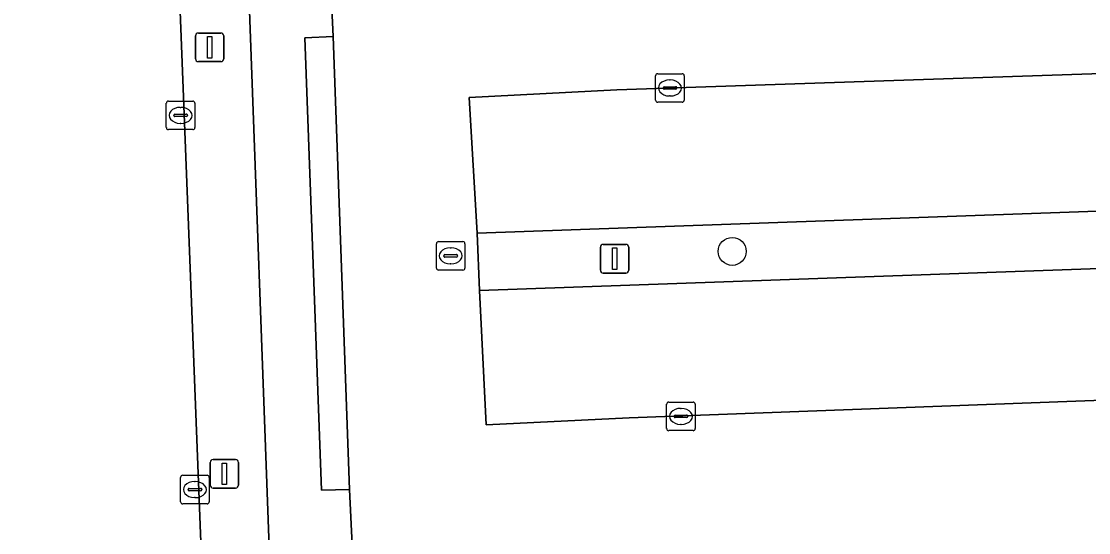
# Model space of a CAD drawing. Extents: x 160554 to 161248, y 385329 to 386506.
# Drawn here: x 161002.7 to 161040.05, y 386179.72 to 386197.61 of the extents above; entities that cross this region are included whole.
import ezdxf

# ---------------------------------------------------------------- set-up
doc = ezdxf.new("R2010")
doc.units = 0
for name, color, linetype in [('IMGEO_Boom', 7, 'Continuous'), ('IMGEO_Groenvoorziening', 7, 'Continuous'), ('IMGEO_Kolk', 7, 'Continuous'), ('IMGEO_Lichtmast', 7, 'Continuous'), ('IMGEO_Muur', 7, 'Continuous'), ('IMGEO_Parkeervlak_open', 7, 'Continuous'), ('IMGEO_Rijbaan_lokaal_open', 7, 'Continuous'), ('IMGEO_Terreindeel_halfverhard', 7, 'Continuous'), ('IMGEO_Voetpad_open', 7, 'Continuous')]:
    doc.layers.add(name, color=color, linetype=linetype)

msp = doc.modelspace()

# ---------------------------------------------------------------- linework, layer by layer
at = {"layer": 'IMGEO_Boom'}
msp.add_circle((161027.575, 386189.56), 0.489, dxfattribs=at)
at = {"layer": 'IMGEO_Groenvoorziening'}
for points in [[(161011.58, 386164.937), (161011.844, 386164.903), (161011.9, 386164.906), (161010.136, 386212.936)], [(161007.742, 386211.152), (161009.432, 386167.702)]]:
    msp.add_lwpolyline(points, dxfattribs=at)
at = {"layer": 'IMGEO_Kolk'}
for p, q in [((161024.896, 386194.852), (161024.896, 386195.704)), ((161024.971, 386195.778), (161025.823, 386195.778)), ((161025.897, 386195.704), (161025.897, 386194.852)), ((161025.198, 386195.321), (161025.596, 386195.321)), ((161025.384, 386195.558), (161025.409, 386195.558)), ((161025.155, 386195.272), (161025.155, 386195.284)), ((161025.593, 386195.235), (161025.195, 386195.235)), ((161025.407, 386194.998), (161025.382, 386194.998)), ((161025.639, 386195.284), (161025.639, 386195.272)), ((161007.775, 386193.894), (161007.775, 386194.746)), ((161007.85, 386194.82), (161008.702, 386194.82)), ((161008.263, 386194.6), (161008.288, 386194.6)), ((161008.776, 386194.746), (161008.776, 386193.894)), ((161025.823, 386194.778), (161024.971, 386194.778)), ((161008.034, 386194.314), (161008.034, 386194.326)), ((161008.472, 386194.277), (161008.074, 386194.277)), ((161008.077, 386194.363), (161008.475, 386194.363)), ((161008.518, 386194.326), (161008.518, 386194.314)), ((161008.702, 386193.82), (161007.85, 386193.82)), ((161008.286, 386194.04), (161008.261, 386194.04)), ((161017.224, 386188.977), (161017.224, 386189.829)), ((161017.299, 386189.903), (161018.151, 386189.903)), ((161018.225, 386189.829), (161018.225, 386188.977)), ((161017.483, 386189.397), (161017.483, 386189.409)), ((161017.921, 386189.36), (161017.523, 386189.36)), ((161017.526, 386189.446), (161017.924, 386189.446)), ((161017.712, 386189.683), (161017.737, 386189.683)), ((161017.967, 386189.409), (161017.967, 386189.397)), ((161017.735, 386189.123), (161017.71, 386189.123)), ((161018.151, 386188.903), (161017.299, 386188.903)), ((161025.282, 386183.36), (161025.282, 386184.212)), ((161025.357, 386184.286), (161026.209, 386184.286)), ((161026.283, 386184.212), (161026.283, 386183.36)), ((161025.541, 386183.78), (161025.541, 386183.792)), ((161025.979, 386183.743), (161025.581, 386183.743)), ((161025.584, 386183.829), (161025.982, 386183.829)), ((161025.77, 386184.066), (161025.795, 386184.066)), ((161026.025, 386183.792), (161026.025, 386183.78)), ((161025.793, 386183.506), (161025.768, 386183.506)), ((161026.209, 386183.286), (161025.357, 386183.286)), ((161008.275, 386180.797), (161008.275, 386181.649)), ((161008.35, 386181.723), (161009.202, 386181.723)), ((161008.763, 386181.503), (161008.788, 386181.503)), ((161009.276, 386181.649), (161009.276, 386180.797)), ((161008.534, 386181.217), (161008.534, 386181.229)), ((161008.972, 386181.18), (161008.574, 386181.18)), ((161008.577, 386181.266), (161008.975, 386181.266)), ((161009.018, 386181.229), (161009.018, 386181.217)), ((161008.786, 386180.943), (161008.761, 386180.943)), ((161009.202, 386180.723), (161008.35, 386180.723))]:
    msp.add_line(p, q, dxfattribs=at)
for points in [[(161024.896, 386194.852), (161024.896, 386195.704)], [(161024.971, 386195.778), (161025.823, 386195.778)], [(161025.897, 386195.704), (161025.897, 386194.852)], [(161007.775, 386193.894), (161007.775, 386194.746)], [(161007.85, 386194.82), (161008.702, 386194.82)], [(161008.776, 386194.746), (161008.776, 386193.894)], [(161025.823, 386194.778), (161024.971, 386194.778)], [(161008.702, 386193.82), (161007.85, 386193.82)], [(161017.224, 386188.977), (161017.224, 386189.829)], [(161017.299, 386189.903), (161018.151, 386189.903)], [(161018.225, 386189.829), (161018.225, 386188.977)], [(161018.151, 386188.903), (161017.299, 386188.903)], [(161025.282, 386183.36), (161025.282, 386184.212)], [(161025.357, 386184.286), (161026.209, 386184.286)], [(161026.283, 386184.212), (161026.283, 386183.36)], [(161026.209, 386183.286), (161025.357, 386183.286)], [(161008.275, 386180.797), (161008.275, 386181.649)], [(161008.35, 386181.723), (161009.202, 386181.723)], [(161009.276, 386181.649), (161009.276, 386180.797)], [(161009.202, 386180.723), (161008.35, 386180.723)]]:
    msp.add_lwpolyline(points, dxfattribs=at)
for centre, radius, start, end in [((161024.973, 386195.702), 0.0765, 91.552, 178.448), ((161024.973, 386195.702), 0.0765, 91.552, 178.448), ((161025.821, 386195.702), 0.0765, 1.552, 88.448), ((161025.821, 386195.702), 0.0765, 1.552, 88.448), ((161025.195, 386195.281), 0.0403, 85.8775, 175.7526), ((161025.6, 386195.283), 0.0386, 1.7309, 96.639), ((161025.192, 386195.271), 0.0366, 178.938, 274.7102), ((161025.596, 386195.278), 0.043, 264.8664, 352.4533), ((161007.852, 386194.744), 0.0765, 91.552, 178.448), ((161007.852, 386194.744), 0.0765, 91.552, 178.448), ((161008.7, 386194.744), 0.0765, 1.552, 88.448), ((161008.7, 386194.744), 0.0765, 1.552, 88.448), ((161024.973, 386194.854), 0.0765, 181.552, 268.448), ((161024.973, 386194.854), 0.0765, 181.552, 268.448), ((161025.821, 386194.854), 0.0765, 271.552, 358.448), ((161025.821, 386194.854), 0.0765, 271.552, 358.448), ((161008.074, 386194.323), 0.0403, 85.8775, 175.7526), ((161008.071, 386194.313), 0.0366, 178.938, 274.7102), ((161008.475, 386194.32), 0.043, 264.8664, 352.4533), ((161008.479, 386194.325), 0.0386, 1.7309, 96.639), ((161007.852, 386193.896), 0.0765, 181.552, 268.448), ((161007.852, 386193.896), 0.0765, 181.552, 268.448), ((161008.7, 386193.896), 0.0765, 271.552, 358.448), ((161008.7, 386193.896), 0.0765, 271.552, 358.448), ((161017.301, 386189.827), 0.0765, 91.552, 178.448), ((161017.301, 386189.827), 0.0765, 91.552, 178.448), ((161018.149, 386189.827), 0.0765, 1.552, 88.448), ((161018.149, 386189.827), 0.0765, 1.552, 88.448), ((161017.523, 386189.406), 0.0403, 85.8775, 175.7526), ((161017.52, 386189.396), 0.0366, 178.938, 274.7102), ((161017.924, 386189.403), 0.043, 264.8664, 352.4533), ((161017.928, 386189.408), 0.0386, 1.7309, 96.639), ((161017.301, 386188.979), 0.0765, 181.552, 268.448), ((161017.301, 386188.979), 0.0765, 181.552, 268.448), ((161018.149, 386188.979), 0.0765, 271.552, 358.448), ((161018.149, 386188.979), 0.0765, 271.552, 358.448), ((161025.359, 386184.21), 0.0765, 91.552, 178.448), ((161025.359, 386184.21), 0.0765, 91.552, 178.448), ((161026.207, 386184.21), 0.0765, 1.552, 88.448), ((161026.207, 386184.21), 0.0765, 1.552, 88.448), ((161025.581, 386183.789), 0.0403, 85.8775, 175.7526), ((161025.578, 386183.779), 0.0366, 178.938, 274.7102), ((161025.982, 386183.786), 0.043, 264.8664, 352.4533), ((161025.986, 386183.791), 0.0386, 1.7309, 96.639), ((161025.359, 386183.362), 0.0765, 181.552, 268.448), ((161025.359, 386183.362), 0.0765, 181.552, 268.448), ((161026.207, 386183.362), 0.0765, 271.552, 358.448), ((161026.207, 386183.362), 0.0765, 271.552, 358.448), ((161008.352, 386181.647), 0.0765, 91.552, 178.448), ((161008.352, 386181.647), 0.0765, 91.552, 178.448), ((161009.2, 386181.647), 0.0765, 1.552, 88.448), ((161009.2, 386181.647), 0.0765, 1.552, 88.448), ((161008.574, 386181.226), 0.0403, 85.8775, 175.7526), ((161008.571, 386181.216), 0.0366, 178.938, 274.7102), ((161008.975, 386181.223), 0.043, 264.8664, 352.4533), ((161008.979, 386181.228), 0.0386, 1.7309, 96.639), ((161008.352, 386180.799), 0.0765, 181.552, 268.448), ((161008.352, 386180.799), 0.0765, 181.552, 268.448), ((161009.2, 386180.799), 0.0765, 271.552, 358.448), ((161009.2, 386180.799), 0.0765, 271.552, 358.448)]:
    msp.add_arc(centre, radius, start, end, dxfattribs=at)
for centre, major_axis, ratio, start_param, end_param in [((161025.383, 386195.278), (-0.387, 0.002), 0.722429, 4.712389, 7.853982), ((161025.408, 386195.278), (-0.39, 0.002), 0.717154, 1.570796, 4.712389), ((161008.262, 386194.32), (-0.387, 0.002), 0.722429, 4.712389, 7.853982), ((161008.287, 386194.32), (-0.39, 0.002), 0.717154, 1.570796, 4.712389), ((161017.711, 386189.403), (-0.387, 0.002), 0.722429, 4.712389, 7.853982), ((161017.736, 386189.403), (-0.39, 0.002), 0.717154, 1.570796, 4.712389), ((161025.769, 386183.786), (-0.387, 0.002), 0.722429, 4.712389, 7.853982), ((161025.794, 386183.786), (-0.39, 0.002), 0.717154, 1.570796, 4.712389), ((161008.762, 386181.223), (-0.387, 0.002), 0.722429, 4.712389, 7.853982), ((161008.787, 386181.223), (-0.39, 0.002), 0.717154, 1.570796, 4.712389)]:
    msp.add_ellipse(centre, major_axis=major_axis, ratio=ratio, start_param=start_param, end_param=end_param, dxfattribs=at)
at = {"layer": 'IMGEO_Lichtmast'}
for p, q in [((161008.895, 386197.201), (161009.685, 386197.201)), ((161009.685, 386197.201), (161008.895, 386197.201)), ((161008.795, 386196.301), (161008.795, 386197.101)), ((161008.795, 386197.101), (161008.795, 386196.301)), ((161009.785, 386197.101), (161009.785, 386196.301)), ((161009.785, 386196.301), (161009.785, 386197.101)), ((161009.685, 386196.201), (161008.895, 386196.201)), ((161008.895, 386196.201), (161009.685, 386196.201)), ((161022.964, 386188.903), (161022.964, 386189.703)), ((161022.964, 386189.703), (161022.964, 386188.903)), ((161023.064, 386189.803), (161023.854, 386189.803)), ((161023.854, 386189.803), (161023.064, 386189.803)), ((161023.954, 386189.703), (161023.954, 386188.903)), ((161023.954, 386188.903), (161023.954, 386189.703)), ((161023.854, 386188.803), (161023.064, 386188.803)), ((161023.064, 386188.803), (161023.854, 386188.803)), ((161009.409, 386182.277), (161010.199, 386182.277)), ((161010.199, 386182.277), (161009.409, 386182.277)), ((161009.309, 386181.377), (161009.309, 386182.177)), ((161009.309, 386182.177), (161009.309, 386181.377)), ((161010.299, 386182.177), (161010.299, 386181.377)), ((161010.299, 386181.377), (161010.299, 386182.177)), ((161010.199, 386181.277), (161009.409, 386181.277)), ((161009.409, 386181.277), (161010.199, 386181.277))]:
    msp.add_line(p, q, dxfattribs=at)
for points in [[(161009.215, 386197.076), (161009.365, 386197.076), (161009.365, 386196.326), (161009.215, 386196.326), (161009.215, 386197.076)], [(161023.384, 386189.678), (161023.534, 386189.678), (161023.534, 386188.928), (161023.384, 386188.928), (161023.384, 386189.678)], [(161009.729, 386182.152), (161009.879, 386182.152), (161009.879, 386181.402), (161009.729, 386181.402), (161009.729, 386182.152)]]:
    msp.add_lwpolyline(points, dxfattribs=at)
for centre, start, end in [((161008.895, 386197.101), 90, 180), ((161008.895, 386197.101), 90, 180), ((161009.685, 386197.101), 0, 90), ((161009.685, 386197.101), 360, 90), ((161008.895, 386196.301), 180, 270), ((161008.895, 386196.301), 180, 270), ((161009.685, 386196.301), 270, 0), ((161009.685, 386196.301), 270, 0), ((161023.064, 386189.703), 90, 180), ((161023.064, 386189.703), 90, 180), ((161023.854, 386189.703), 0, 90), ((161023.854, 386189.703), 360, 90), ((161023.064, 386188.903), 180, 270), ((161023.064, 386188.903), 180, 270), ((161023.854, 386188.903), 270, 0), ((161023.854, 386188.903), 270, 0), ((161009.409, 386182.177), 90, 180), ((161009.409, 386182.177), 90, 180), ((161010.199, 386182.177), 0, 90), ((161010.199, 386182.177), 360, 90), ((161009.409, 386181.377), 180, 270), ((161009.409, 386181.377), 180, 270), ((161010.199, 386181.377), 270, 0), ((161010.199, 386181.377), 270, 0)]:
    msp.add_arc(centre, 0.1, start, end, dxfattribs=at)
at = {"layer": 'IMGEO_Muur'}
msp.add_lwpolyline([(161013.608, 386197.077), (161012.618, 386197.037), (161013.208, 386181.2), (161014.186, 386181.223)], close=True, dxfattribs=at)
at = {"layer": 'IMGEO_Parkeervlak_open'}
for points in [[(161073.737, 386196.908), (161023.539, 386195.211), (161018.37, 386194.943), (161018.656, 386190.194), (161073.885, 386192.155)], [(161073.971, 386190.151), (161018.731, 386188.189), (161018.972, 386183.492), (161023.969, 386183.73), (161074.294, 386185.618)]]:
    msp.add_lwpolyline(points, close=True, dxfattribs=at)
at = {"layer": 'IMGEO_Rijbaan_lokaal_open'}
for points in [[(160995.804, 386209.877), (160997.394, 386167.258), (161009.432, 386167.702), (161007.742, 386211.152)], [(161013.521, 386199.033), (161013.608, 386197.077), (161014.186, 386181.223), (161014.276, 386179.29), (161014.373, 386176.671), (161026.282, 386177.15), (161026.501, 386172.505), (161027.11, 386172.528), (161027.043, 386175.525), (161029.466, 386175.579), (161029.555, 386172.159), (161029.684, 386168.442), (161032.299, 386168.598), (161032.158, 386172.256), (161032.157, 386172.285), (161032.028, 386175.617), (161034.226, 386175.702), (161034.337, 386172.781), (161034.74, 386172.796), (161034.582, 386177.447), (161079.025, 386179.036)]]:
    msp.add_lwpolyline(points, dxfattribs=at)
msp.add_lwpolyline([(161018.656, 386190.194), (161018.37, 386194.943), (161023.539, 386195.211), (161073.737, 386196.908), (161073.885, 386192.155), (161073.971, 386190.151), (161074.294, 386185.618), (161023.969, 386183.73), (161018.972, 386183.492), (161018.731, 386188.189)], close=True, dxfattribs=at)
at = {"layer": 'IMGEO_Terreindeel_halfverhard'}
msp.add_lwpolyline([(161073.885, 386192.155), (161018.656, 386190.194), (161018.731, 386188.189), (161073.971, 386190.151)], close=True, dxfattribs=at)
at = {"layer": 'IMGEO_Voetpad_open'}
msp.add_lwpolyline([(161012.618, 386197.037), (161013.608, 386197.077), (161013.521, 386199.033), (161012.512, 386198.989), (161011.966, 386212.879), (161012.968, 386212.912), (161012.962, 386213.054), (161011.961, 386213.012), (161011.938, 386213.011), (161010.136, 386212.936), (161011.9, 386164.906), (161013.785, 386164.992), (161014.805, 386165.039), (161014.8, 386165.182), (161013.779, 386165.157), (161013.281, 386179.239), (161014.276, 386179.29), (161014.186, 386181.223), (161013.208, 386181.2)], close=True, dxfattribs=at)

doc.saveas('drawing.dxf')
